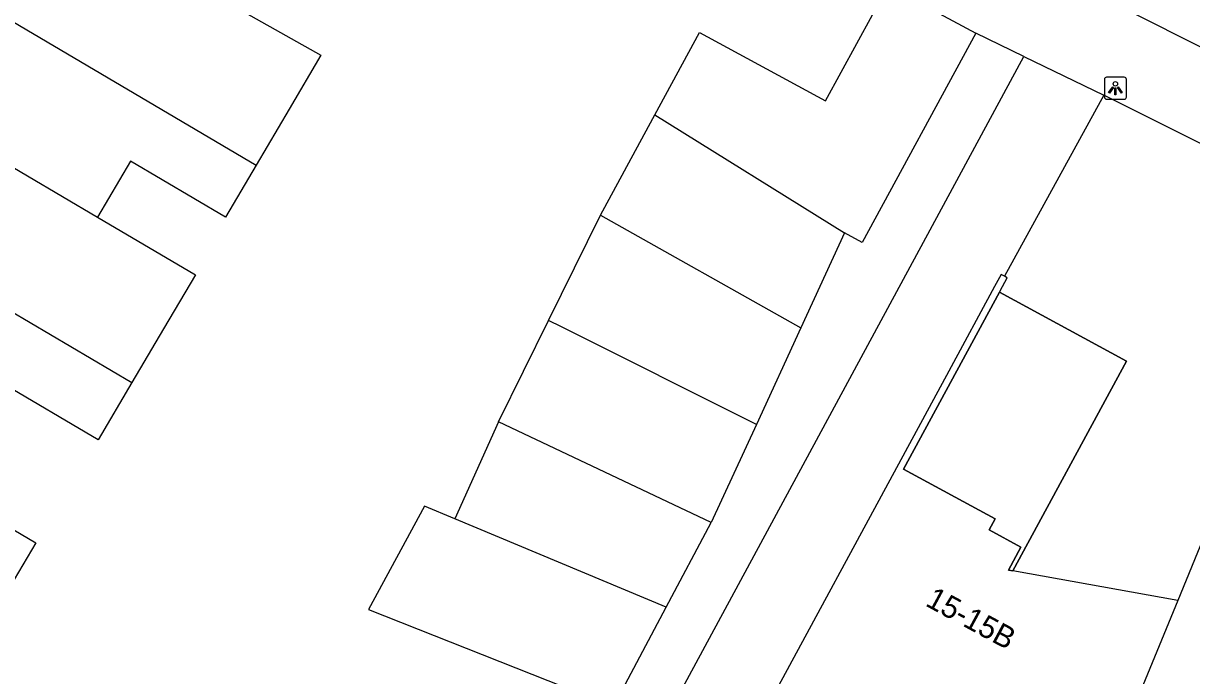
# Model space of a CAD drawing. Extents: x 160557 to 161245, y 385330 to 386505.
# Drawn here: x 160836.9 to 160890, y 385732.3 to 385762 of the extents above; entities that cross this region are included whole.
import ezdxf

# ---------------------------------------------------------------- set-up
doc = ezdxf.new("R2010")
doc.units = 0
for name, color, linetype in [('IMGEO_Lichtpunt', 7, 'Continuous'), ('IMGEO_Pand', 7, 'Continuous'), ('IMGEO_Pand_nummerreeks', 7, 'Continuous'), ('IMGEO_Pand_overbouw', 7, 'Continuous'), ('IMGEO_Parkeervlak_open', 7, 'Continuous'), ('IMGEO_Rijbaan_lokaal_gesloten', 7, 'Continuous'), ('IMGEO_Voetpad_open', 7, 'Continuous')]:
    doc.layers.add(name, color=color, linetype=linetype)

msp = doc.modelspace()

# ---------------------------------------------------------------- linework, layer by layer
at = {"layer": 'IMGEO_Lichtpunt'}
for p, q in [((160886.06, 385759.422), (160886.06, 385758.615)), ((160886.06, 385759.422), (160886.06, 385758.615)), ((160886.962, 385759.517), (160886.154, 385759.517)), ((160886.962, 385759.517), (160886.154, 385759.517)), ((160887.056, 385758.615), (160887.056, 385759.422)), ((160887.056, 385758.615), (160887.056, 385759.422)), ((160886.154, 385758.521), (160886.962, 385758.521)), ((160886.154, 385758.521), (160886.962, 385758.521))]:
    msp.add_line(p, q, dxfattribs=at)
for points in [[(160886.434, 385759.086), (160886.473, 385759.058), (160886.285, 385758.796), (160886.247, 385758.823), (160886.434, 385759.086)], [(160886.536, 385759.038), (160886.583, 385759.038), (160886.583, 385758.716), (160886.536, 385758.716), (160886.536, 385759.038)], [(160886.646, 385759.058), (160886.684, 385759.085), (160886.871, 385758.823), (160886.832, 385758.795), (160886.646, 385759.058)]]:
    msp.add_lwpolyline(points, dxfattribs=at)
msp.add_circle((160886.559, 385759.22), 0.0994, dxfattribs=at)
for centre, start, end in [((160886.154, 385759.422), 90, 180), ((160886.154, 385759.422), 90, 180), ((160886.962, 385759.422), 0, 90), ((160886.962, 385759.422), 0, 90), ((160886.154, 385758.615), 180, 270), ((160886.154, 385758.615), 180, 270), ((160886.962, 385758.615), 270, 0), ((160886.962, 385758.615), 270, 360)]:
    msp.add_arc(centre, 0.0946, start, end, dxfattribs=at)
at = {"layer": 'IMGEO_Pand'}
for points in [[(160865.628, 385757.816), (160867.661, 385761.559), (160873.389, 385758.449), (160876.229, 385763.68)], [(160845.678, 385763.213), (160850.446, 385760.529), (160849.001, 385758.074), (160847.502, 385755.529)], [(160876.655, 385763.449), (160880.213, 385761.517)], [(160835.218, 385762.766), (160847.502, 385755.529)], [(160880.213, 385761.517), (160875.052, 385752.012), (160874.252, 385752.446)], [(160832.326, 385757.86), (160840.303, 385753.16)], [(160863.15, 385753.252), (160865.34, 385757.285), (160865.628, 385757.816)], [(160865.628, 385757.816), (160874.252, 385752.446)], [(160847.502, 385755.529), (160846.109, 385753.163), (160841.801, 385755.702), (160840.303, 385753.16)], [(160829.435, 385752.954), (160834.449, 385750), (160841.853, 385745.639)], [(160840.303, 385753.16), (160844.744, 385750.543), (160843.29, 385748.077), (160841.853, 385745.639)], [(160860.79, 385748.465), (160863.15, 385753.252)], [(160863.15, 385753.252), (160872.261, 385748.124)], [(160874.252, 385752.446), (160872.261, 385748.124)], [(160881.514, 385750.473), (160881.359, 385750.556), (160881.058, 385750), (160878.98, 385746.159), (160858.351, 385708.032)], [(160881.284, 385749.745), (160881.422, 385750), (160881.641, 385750.404), (160881.514, 385750.473)], [(160881.9, 385737.074), (160881.691, 385737.112), (160882.258, 385738.157), (160880.815, 385738.937), (160881.091, 385739.447), (160876.93, 385741.697), (160881.284, 385749.745)], [(160858.518, 385743.857), (160860.79, 385748.465)], [(160870.239, 385743.736), (160861.389, 385748.166), (160860.79, 385748.465)], [(160872.261, 385748.124), (160870.239, 385743.736)], [(160931.608, 385732.931), (160912.836, 385740.628), (160903.673, 385744.385), (160894.483, 385748.154), (160889.389, 385735.728)], [(160841.853, 385745.639), (160840.32, 385743.038), (160835.85, 385745.672), (160834.49, 385743.366)], [(160858.518, 385743.857), (160856.532, 385739.441)], [(160868.187, 385739.281), (160859.096, 385743.584), (160858.518, 385743.857)], [(160834.49, 385743.366), (160833.072, 385740.96), (160837.49, 385738.357), (160836.312, 385736.358), (160836.016, 385735.856)], [(160870.239, 385743.736), (160868.187, 385739.281)], [(160856.532, 385739.441), (160855.165, 385740.013), (160852.609, 385735.322), (160863.75, 385730.906), (160866.142, 385735.422)], [(160866.142, 385735.422), (160856.532, 385739.441)], [(160866.142, 385735.422), (160868.187, 385739.281)], [(160889.389, 385735.728), (160881.9, 385737.074)], [(160889.389, 385735.728), (160879.047, 385710.592)]]:
    msp.add_lwpolyline(points, dxfattribs=at)
at = {"layer": 'IMGEO_Pand_overbouw'}
msp.add_lwpolyline([(160881.284, 385749.745), (160876.93, 385741.697), (160881.091, 385739.447), (160880.815, 385738.937), (160882.258, 385738.157), (160881.691, 385737.112), (160881.9, 385737.074), (160887.064, 385746.619)], close=True, dxfattribs=at)
at = {"layer": 'IMGEO_Parkeervlak_open'}
msp.add_lwpolyline([(160881.284, 385749.745), (160887.064, 385746.619), (160881.9, 385737.074)], dxfattribs=at)
at = {"layer": 'IMGEO_Rijbaan_lokaal_gesloten'}
msp.add_lwpolyline([(160877.824, 385767.253), (160909.425, 385751.357), (160913.773, 385749.567), (160937.4, 385739.851), (160999.849, 385714.356), (161010.829, 385709.873)], dxfattribs=at)
at = {"layer": 'IMGEO_Voetpad_open'}
for points in [[(160882.401, 385760.458), (160880.213, 385761.517)], [(160856.562, 385712.649), (160882.401, 385760.458)], [(160882.401, 385760.458), (160886.036, 385758.698)], [(160886.036, 385758.698), (160881.514, 385750.473)], [(160936.171, 385736.193), (160933.49, 385737.288), (160908.138, 385747.636), (160904.096, 385749.652), (160886.036, 385758.698)]]:
    msp.add_lwpolyline(points, dxfattribs=at)

# ---------------------------------------------------------------- texts
at = {"layer": 'IMGEO_Pand_nummerreeks'}
msp.add_text('15-15B', height=1, rotation=331.5985, dxfattribs=at).set_placement((160877.873, 385735.518))

doc.saveas('drawing.dxf')
